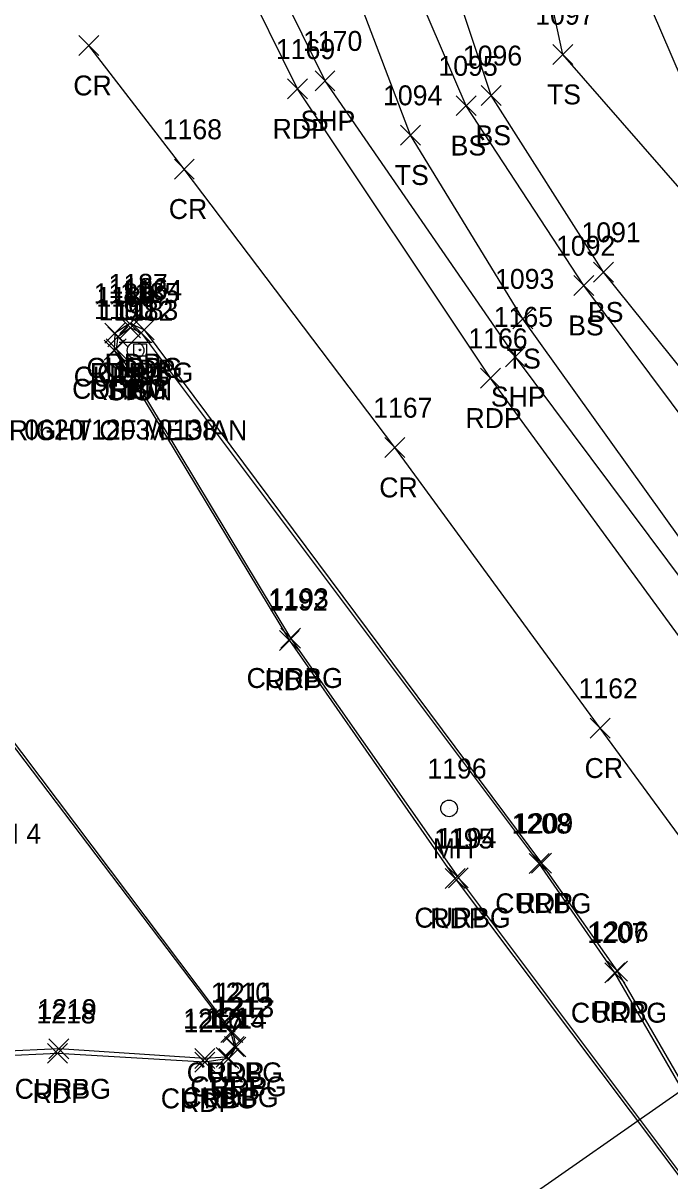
# Model space of a CAD drawing. Extents: x 1623612 to 1625808, y 621345 to 627748.
# Drawn here: x 1624768.1 to 1624833, y 626202.8 to 626319 of the extents above; entities that cross this region are included whole.
import ezdxf

# ---------------------------------------------------------------- set-up
doc = ezdxf.new("R2010")
doc.units = 0
for name, color, linetype in [('DCP', 7, 'Continuous'), ('L_A', 7, 'Continuous'), ('L_I', 7, 'Continuous'), ('L_TIC', 7, 'Continuous'), ('LELB', 7, 'Continuous'), ('P_A', 7, 'Continuous'), ('P_I', 7, 'Continuous'), ('P_TIC', 7, 'Continuous'), ('PET', 7, 'Continuous'), ('PRC', 7, 'Continuous'), ('PSP', 7, 'Continuous'), ('R_A', 7, 'Continuous'), ('R_I', 7, 'Continuous'), ('R_TIC', 7, 'Continuous'), ('RC', 7, 'Continuous'), ('S_A', 7, 'Continuous'), ('S_C', 7, 'Continuous'), ('S_I', 7, 'Continuous'), ('SRM', 7, 'Continuous'), ('SSGN', 7, 'Continuous'), ('U_A', 7, 'Continuous'), ('U_I', 7, 'Continuous'), ('UUMH', 7, 'Continuous')]:
    doc.layers.add(name, color=color, linetype=linetype)

msp = doc.modelspace()

# ---------------------------------------------------------------- linework, layer by layer
at = {"layer": 'DCP'}
for points in [[(1624867.56, 626235.99), (1624809.7, 626370.43)], [(1624866.81, 626234.67), (1624784.58, 626177.18)]]:
    msp.add_lwpolyline(points, dxfattribs=at)
at = {"layer": 'L_TIC'}
for points in [[(1624821.3, 626314.86), (1624823.3, 626316.86)], [(1624823.3, 626314.86), (1624821.3, 626316.86)], [(1624814.1, 626310.76), (1624816.1, 626312.76)], [(1624816.1, 626310.76), (1624814.1, 626312.76)], [(1624811.6, 626309.73), (1624813.6, 626311.73)], [(1624813.6, 626309.73), (1624811.6, 626311.73)], [(1624806.03, 626306.77), (1624808.03, 626308.77)], [(1624808.03, 626306.77), (1624806.03, 626308.77)], [(1624825.38, 626293.02), (1624827.38, 626295.02)], [(1624827.38, 626293.02), (1624825.38, 626295.02)], [(1624823.4, 626291.67), (1624825.4, 626293.67)], [(1624825.4, 626291.67), (1624823.4, 626293.67)], [(1624817.28, 626288.34), (1624819.28, 626290.34)], [(1624819.28, 626288.34), (1624817.28, 626290.34)]]:
    msp.add_lwpolyline(points, dxfattribs=at)
at = {"layer": 'LELB'}
for points in [[(1624911.43, 626189.27), (1624902.06, 626212.81), (1624885.19, 626234.26), (1624858.97, 626273.95), (1624836.34, 626299.76), (1624822.3, 626315.86), (1624819.42, 626329.22), (1624818.84, 626346.9), (1624823.2, 626367.84), (1624837.39, 626387.21), (1624868.75, 626438.34), (1624881.95, 626485.16), (1624894.55, 626521.87)], [(1624893.32, 626267.47), (1624899.85, 626246), (1624919.14, 626221.55), (1624921.42, 626207.75), (1624918.78, 626195.3), (1624911.43, 626189.27), (1624897, 626188.52), (1624887.29, 626197.19), (1624867.77, 626222.75), (1624841.18, 626257.39), (1624818.28, 626289.34), (1624807.03, 626307.77), (1624797.68, 626332.34), (1624796.7, 626348.7), (1624803, 626375.22), (1624813.35, 626398.45)], [(1624895.77, 626192.86), (1624890.21, 626199.98), (1624871.51, 626224.4), (1624867.84, 626233.26), (1624846.47, 626263.18), (1624824.4, 626292.67), (1624812.6, 626310.73), (1624804.04, 626330.67), (1624804.08, 626348.11), (1624808.4, 626372.44), (1624810.6, 626380.38), (1624818.04, 626393.96)], [(1624895.77, 626192.86), (1624899.99, 626194.75), (1624893.57, 626202.92), (1624879.02, 626230.26), (1624871.9, 626235.9), (1624849.58, 626265.17), (1624826.38, 626294.02), (1624815.1, 626311.76), (1624809.02, 626330.07), (1624810.37, 626347.42), (1624813.34, 626370.9), (1624815.3, 626378.44), (1624822.97, 626393.02)]]:
    msp.add_lwpolyline(points, dxfattribs=at)
at = {"layer": 'P_TIC'}
for points in [[(1624773.75, 626315.76), (1624775.75, 626317.76)], [(1624775.75, 626315.76), (1624773.75, 626317.76)], [(1624794.69, 626311.41), (1624796.69, 626313.41)], [(1624796.69, 626311.41), (1624794.69, 626313.41)], [(1624797.44, 626312.23), (1624799.44, 626314.23)], [(1624799.44, 626312.23), (1624797.44, 626314.23)], [(1624783.32, 626303.36), (1624785.32, 626305.36)], [(1624785.32, 626303.36), (1624783.32, 626305.36)], [(1624777.84, 626287.85), (1624779.84, 626289.85)], [(1624779.84, 626287.85), (1624777.84, 626289.85)], [(1624779.29, 626287.24), (1624781.29, 626289.24)], [(1624781.29, 626287.24), (1624779.29, 626289.24)], [(1624779.29, 626287.24), (1624781.29, 626289.24)], [(1624781.29, 626287.24), (1624779.29, 626289.24)], [(1624776.35, 626286.89), (1624778.35, 626288.89)], [(1624778.35, 626286.89), (1624776.35, 626288.89)], [(1624776.27, 626285.18), (1624778.27, 626287.18)], [(1624778.27, 626285.18), (1624776.27, 626287.18)], [(1624816.54, 626284.53), (1624818.54, 626286.53)], [(1624818.54, 626284.53), (1624816.54, 626286.53)], [(1624814.05, 626282.37), (1624816.05, 626284.37)], [(1624816.05, 626282.37), (1624814.05, 626284.37)], [(1624804.45, 626275.41), (1624806.45, 626277.41)], [(1624806.45, 626275.41), (1624804.45, 626277.41)], [(1624793.86, 626256.05), (1624795.86, 626258.05)], [(1624795.86, 626256.05), (1624793.86, 626258.05)], [(1624825.06, 626247.24), (1624827.06, 626249.24)], [(1624827.06, 626247.24), (1624825.06, 626249.24)], [(1624819.17, 626233.7), (1624821.17, 626235.7)], [(1624821.17, 626233.7), (1624819.17, 626235.7)], [(1624819.17, 626233.7), (1624821.17, 626235.7)], [(1624821.17, 626233.7), (1624819.17, 626235.7)], [(1624810.51, 626232.16), (1624812.51, 626234.16)], [(1624812.51, 626232.16), (1624810.51, 626234.16)], [(1624826.79, 626222.84), (1624828.79, 626224.84)], [(1624828.79, 626222.84), (1624826.79, 626224.84)], [(1624788.19, 626216.69), (1624790.19, 626218.69)], [(1624790.19, 626216.69), (1624788.19, 626218.69)], [(1624788.19, 626216.69), (1624790.19, 626218.69)], [(1624790.19, 626216.69), (1624788.19, 626218.69)], [(1624788.5, 626215.24), (1624790.5, 626217.24)], [(1624790.5, 626215.24), (1624788.5, 626217.24)], [(1624770.6, 626214.6), (1624772.6, 626216.6)], [(1624772.6, 626214.6), (1624770.6, 626216.6)], [(1624787.78, 626214.08), (1624789.78, 626216.08)], [(1624789.78, 626214.08), (1624787.78, 626216.08)], [(1624785.38, 626213.71), (1624787.38, 626215.71)], [(1624787.38, 626213.71), (1624785.38, 626215.71)]]:
    msp.add_lwpolyline(points, dxfattribs=at)
at = {"layer": 'PET'}
for points in [[(1625223.77, 625705.98), (1625197.34, 625741.92), (1625177.42, 625768.95), (1625149.4, 625806.39), (1625126.15, 625837.91), (1625100.61, 625872.87), (1625078.39, 625904.23), (1625050.83, 625943.53), (1625026.61, 625979.68), (1625001.56, 626017.54), (1624975.55, 626056.33), (1624956.14, 626085.5), (1624926, 626129.47), (1624907.51, 626155.92), (1624881.56, 626192.36), (1624859.36, 626223.09), (1624835.81, 626254.93), (1624815.05, 626283.37), (1624795.69, 626312.41), (1624789.97, 626324.03), (1624786.26, 626337.17), (1624785.07, 626353.04), (1624787.66, 626371.25), (1624792.4, 626386.87)], [(1624780.29, 626288.24), (1624778.84, 626288.85), (1624777.35, 626287.89), (1624777.27, 626286.18), (1624794.86, 626257.05), (1624811.51, 626233.16), (1624840.74, 626194.28), (1624842.17, 626193.63), (1624843.46, 626194.78), (1624843.8, 626196.16), (1624827.79, 626223.84), (1624820.17, 626234.7)], [(1624780.29, 626288.24), (1624820.17, 626234.7)], [(1624789.19, 626217.69), (1624789.5, 626216.24), (1624788.78, 626215.08), (1624786.38, 626214.71), (1624771.6, 626215.6), (1624759.97, 626215.05), (1624752.13, 626213.58), (1624741.35, 626210.47), (1624736.23, 626208.36), (1624733.97, 626207.87), (1624732.08, 626209.42), (1624732.51, 626211.62), (1624752.53, 626261.42), (1624753.8, 626262.51), (1624755.69, 626262.1)], [(1624789.19, 626217.69), (1624755.69, 626262.1)]]:
    msp.add_lwpolyline(points, dxfattribs=at)
at = {"layer": 'PRC'}
msp.add_lwpolyline([(1624871.94, 626185.07), (1624848.81, 626217.26), (1624826.06, 626248.24), (1624805.45, 626276.41), (1624784.32, 626304.36), (1624774.75, 626316.76)], dxfattribs=at)
at = {"layer": 'PSP'}
msp.add_lwpolyline([(1624958.59, 626087.14), (1624930.55, 626127.2), (1624910.01, 626157.66), (1624891.96, 626182.04), (1624884.02, 626194.42), (1624862.2, 626225.08), (1624838.55, 626257.39), (1624817.54, 626285.53), (1624798.44, 626313.23), (1624792.71, 626324.93), (1624789.75, 626337.19), (1624790.42, 626350.85), (1624794.65, 626368.04), (1624800.63, 626383.44)], dxfattribs=at)
at = {"layer": 'R_TIC'}
for points in [[(1624777.91, 626287.42), (1624779.91, 626289.42)], [(1624779.91, 626287.42), (1624777.91, 626289.42)], [(1624778.98, 626286.94), (1624780.98, 626288.94)], [(1624780.98, 626286.94), (1624778.98, 626288.94)], [(1624778.98, 626286.94), (1624780.98, 626288.94)], [(1624780.98, 626286.94), (1624778.98, 626288.94)], [(1624776.64, 626286.54), (1624778.64, 626288.54)], [(1624778.64, 626286.54), (1624776.64, 626288.54)], [(1624776.48, 626285.31), (1624778.48, 626287.31)], [(1624778.48, 626285.31), (1624776.48, 626287.31)], [(1624793.99, 626256.28), (1624795.99, 626258.28)], [(1624795.99, 626256.28), (1624793.99, 626258.28)], [(1624818.94, 626233.66), (1624820.94, 626235.66)], [(1624820.94, 626233.66), (1624818.94, 626235.66)], [(1624818.94, 626233.66), (1624820.94, 626235.66)], [(1624820.94, 626233.66), (1624818.94, 626235.66)], [(1624810.82, 626232.22), (1624812.82, 626234.22)], [(1624812.82, 626232.22), (1624810.82, 626234.22)], [(1624826.53, 626222.68), (1624828.53, 626224.68)], [(1624828.53, 626222.68), (1624826.53, 626224.68)], [(1624787.98, 626216.69), (1624789.98, 626218.69)], [(1624789.98, 626216.69), (1624787.98, 626218.69)], [(1624787.98, 626216.69), (1624789.98, 626218.69)], [(1624789.98, 626216.69), (1624787.98, 626218.69)], [(1624770.72, 626215.04), (1624772.72, 626217.04)], [(1624772.72, 626215.04), (1624770.72, 626217.04)], [(1624788.34, 626215.28), (1624790.34, 626217.28)], [(1624790.34, 626215.28), (1624788.34, 626217.28)], [(1624785.38, 626214.08), (1624787.38, 626216.08)], [(1624787.38, 626214.08), (1624785.38, 626216.08)], [(1624787.53, 626214.2), (1624789.53, 626216.2)], [(1624789.53, 626214.2), (1624787.53, 626216.2)]]:
    msp.add_lwpolyline(points, dxfattribs=at)
at = {"layer": 'RC'}
for points in [[(1624779.98, 626287.94), (1624778.91, 626288.42), (1624777.64, 626287.54), (1624777.48, 626286.31), (1624794.99, 626257.28), (1624811.82, 626233.22), (1624840.95, 626194.4), (1624842.16, 626193.98), (1624843.39, 626194.82), (1624843.42, 626196.17), (1624827.53, 626223.68), (1624819.94, 626234.66)], [(1624779.98, 626287.94), (1624819.94, 626234.66)], [(1624788.98, 626217.69), (1624755.53, 626261.79)], [(1624788.98, 626217.69), (1624789.34, 626216.28), (1624788.53, 626215.2), (1624786.38, 626215.08), (1624771.72, 626216.04), (1624760.11, 626215.51), (1624752.21, 626213.98), (1624741.46, 626210.82), (1624736.21, 626208.73), (1624733.97, 626207.87)]]:
    msp.add_lwpolyline(points, dxfattribs=at)
at = {"layer": 'SRM'}
msp.add_lwpolyline([(1624779.26, 626286.84), (1624780.51, 626286.84), (1624780.51, 626285.59), (1624779.26, 626285.59)], close=True, dxfattribs=at)
msp.add_circle((1624779.88, 626286.22), 0.0833, dxfattribs=at)
at = {"layer": 'SSGN'}
for p, q in [((1624777.78, 626287), (1624781.11, 626287)), ((1624779.43, 626286.17), (1624779.43, 626286.17))]:
    msp.add_line(p, q, dxfattribs=at)
msp.add_circle((1624779.43, 626286.17), 0.833, dxfattribs=at)
at = {"layer": 'UUMH'}
for p, q in [((1624810.89, 626240.19), (1624810.89, 626240.19)), ((1624811.73, 626240.19), (1624811.73, 626240.19))]:
    msp.add_line(p, q, dxfattribs=at)
msp.add_circle((1624810.89, 626240.19), 0.833, dxfattribs=at)

# ---------------------------------------------------------------- texts
at = {"layer": 'L_A'}
for s, p in [('TS', (1624820.71, 626310.86)), ('BS', (1624813.54, 626306.76)), ('BS', (1624811.04, 626305.73)), ('TS', (1624805.44, 626302.77)), ('BS', (1624824.82, 626289.02)), ('BS', (1624822.84, 626287.67)), ('TS', (1624816.68, 626284.34))]:
    msp.add_text(s, height=2, dxfattribs=at).set_placement(p)
at = {"layer": 'L_I'}
for s, p in [('1097', (1624819.53, 626318.86)), ('1095', (1624809.82, 626313.73)), ('1096', (1624812.27, 626314.76)), ('1094', (1624804.26, 626310.77)), ('1091', (1624824.17, 626297.02)), ('1092', (1624821.62, 626295.67)), ('1093', (1624815.5, 626292.34))]:
    msp.add_text(s, height=2, dxfattribs=at).set_placement(p)
at = {"layer": 'P_A'}
for s, p in [('CR', (1624773.18, 626311.76)), ('SHP', (1624795.98, 626308.23)), ('RDP', (1624793.18, 626307.41)), ('CR', (1624782.76, 626299.36)), ('RDP', (1624776.32, 626283.85)), ('RDP', (1624774.84, 626282.89)), ('RDP', (1624777.78, 626283.24)), ('RDP', (1624777.78, 626283.24)), ('RDP', (1624774.76, 626281.18)), ('SHP', (1624815.08, 626280.53)), ('RDP', (1624812.53, 626278.37)), ('CR', (1624803.88, 626271.41)), ('RDP', (1624792.35, 626252.05)), ('CR', (1624824.49, 626243.24)), ('RDP', (1624817.66, 626229.7)), ('RDP', (1624817.66, 626229.7)), ('RDP', (1624809, 626228.16)), ('RDP', (1624825.28, 626218.84)), ('RDP', (1624786.68, 626212.69)), ('RDP', (1624786.68, 626212.69)), ('RDP', (1624769.09, 626210.6)), ('RDP', (1624786.99, 626211.24)), ('RDP', (1624783.87, 626209.71)), ('RDP', (1624786.26, 626210.08))]:
    msp.add_text(s, height=2, dxfattribs=at).set_placement(p)
at = {"layer": 'P_I'}
for s, p in [('1170', (1624796.23, 626316.23)), ('1169', (1624793.51, 626315.41)), ('1168', (1624782.15, 626307.36)), ('1187', (1624776.71, 626291.85)), ('1188', (1624775.22, 626290.89)), ('1184', (1624778.16, 626291.24)), ('1184', (1624778.16, 626291.24)), ('1191', (1624775.71, 626289.18)), ('1165', (1624815.37, 626288.53)), ('1166', (1624812.82, 626286.37)), ('1167', (1624803.27, 626279.41)), ('1192', (1624792.74, 626260.05)), ('1162', (1624823.88, 626251.24)), ('1209', (1624817.39, 626237.7)), ('1209', (1624817.39, 626237.7)), ('1195', (1624809.38, 626236.16)), ('1206', (1624824.96, 626226.84)), ('1210', (1624786.98, 626220.69)), ('1210', (1624786.98, 626220.69)), ('1218', (1624769.47, 626218.6)), ('1213', (1624787.38, 626219.24)), ('1217', (1624784.25, 626217.71)), ('1214', (1624786.65, 626218.08))]:
    msp.add_text(s, height=2, dxfattribs=at).set_placement(p)
at = {"layer": 'R_A'}
for p in [(1624774.5, 626283.42), (1624773.22, 626282.54), (1624775.57, 626282.94), (1624775.57, 626282.94), (1624773.06, 626281.31), (1624790.57, 626252.28), (1624815.52, 626229.66), (1624815.52, 626229.66), (1624807.41, 626228.22), (1624823.11, 626218.68), (1624784.56, 626212.69), (1624784.56, 626212.69), (1624767.3, 626211.04), (1624784.92, 626211.28), (1624781.96, 626210.08), (1624784.12, 626210.2)]:
    msp.add_text('CURBG', height=2, dxfattribs=at).set_placement(p)
at = {"layer": 'R_I'}
for s, p in [('1189', (1624775.5, 626290.54)), ('1186', (1624776.73, 626291.42)), ('1185', (1624777.86, 626290.94)), ('1185', (1624777.86, 626290.94)), ('1190', (1624775.26, 626289.31)), ('1193', (1624792.86, 626260.28)), ('1208', (1624817.17, 626237.66)), ('1208', (1624817.17, 626237.66)), ('1194', (1624809.7, 626236.22)), ('1207', (1624824.75, 626226.68)), ('1211', (1624787.42, 626220.69)), ('1211', (1624787.42, 626220.69)), ('1219', (1624769.58, 626219.04)), ('1212', (1624787.21, 626219.28)), ('1216', (1624784.2, 626218.08)), ('1215', (1624786.41, 626218.2))]:
    msp.add_text(s, height=2, dxfattribs=at).set_placement(p)
at = {"layer": 'S_A'}
for s, p in [('SIGN', (1624776.56, 626281.15)), ('MM', (1624778.07, 626281.22))]:
    msp.add_text(s, height=2, dxfattribs=at).set_placement(p)
at = {"layer": 'S_C'}
for s, p in [('RIGHT OF MEDIAN', (1624766.72, 626277.15)), ('0620/1203/0138', (1624768.26, 626277.22)), ('AIRPORT RD TH 4', (1624746.92, 626236.65))]:
    msp.add_text(s, height=2, dxfattribs=at).set_placement(p)
at = {"layer": 'S_I'}
for s, p in [('1182', (1624777.28, 626289.15)), ('1183', (1624777.76, 626289.22))]:
    msp.add_text(s, height=2, dxfattribs=at).set_placement(p)
at = {"layer": 'U_A'}
msp.add_text('MH', height=2, dxfattribs=at).set_placement((1624809.25, 626235.19))
at = {"layer": 'U_I'}
msp.add_text('1196', height=2, dxfattribs=at).set_placement((1624808.71, 626243.19))

doc.saveas('drawing.dxf')
